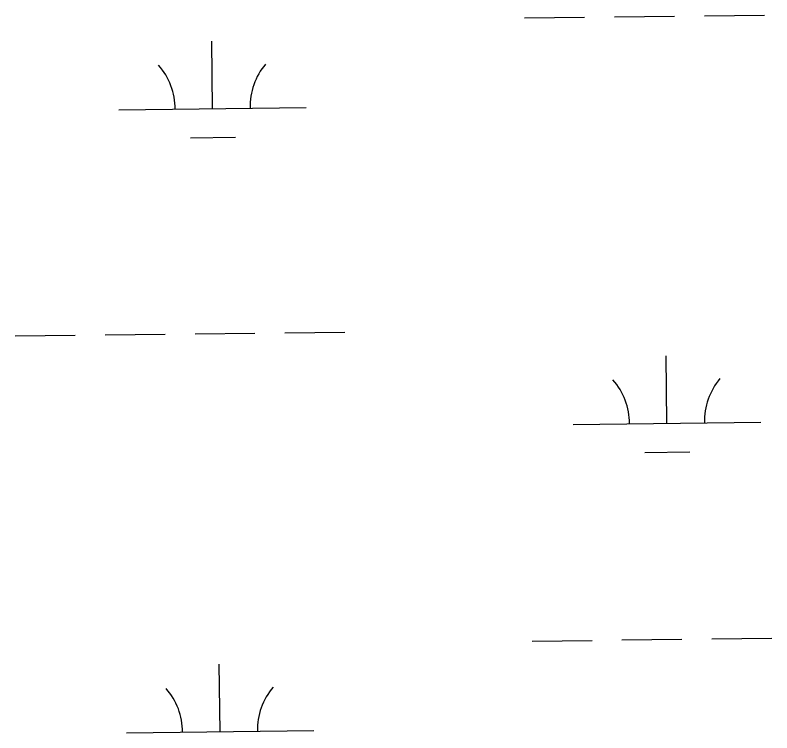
# Model space of a CAD drawing. Extents: x 3694830 to 3732949, y 415201 to 440970.
# Drawn here: x 3721352.4 to 3721756.2, y 421158.9 to 421542.1 of the extents above; entities that cross this region are included whole.
import ezdxf

# ---------------------------------------------------------------- set-up
doc = ezdxf.new("R2010")
doc.units = 0
doc.layers.add('V-WETL-SWMP', color=7, linetype='Continuous')

msp = doc.modelspace()

# ---------------------------------------------------------------- linework, layer by layer
at = {"layer": 'V-WETL-SWMP'}
for p, q in [((3721624.29, 421540.53), (3721656.29, 421540.91)), ((3721672.29, 421541.1), (3721704.28, 421541.49)), ((3721720.28, 421541.68), (3721752.28, 421542.06)), ((3721457.79, 421492.11), (3721457.36, 421528.11)), ((3721407.79, 421491.52), (3721507.79, 421492.71)), ((3721445.98, 421476.54), (3721469.97, 421476.83)), ((3721496.38, 421372.49), (3721528.37, 421372.87)), ((3721352.39, 421370.78), (3721384.38, 421371.16)), ((3721400.38, 421371.35), (3721432.38, 421371.73)), ((3721448.38, 421371.92), (3721480.38, 421372.3)), ((3721700.28, 421324.18), (3721699.85, 421360.18)), ((3721650.29, 421323.58), (3721750.28, 421324.78)), ((3721688.47, 421308.61), (3721712.47, 421308.89)), ((3721628.26, 421207.88), (3721660.26, 421208.26)), ((3721676.25, 421208.45), (3721708.25, 421208.83)), ((3721724.25, 421209.03), (3721756.25, 421209.41)), ((3721461.76, 421159.46), (3721461.33, 421195.46)), ((3721411.76, 421158.86), (3721511.76, 421160.06))]:
    msp.add_line(p, q, dxfattribs=at)
for centre, start, end in [((3721402.55, 421491.93), 359.9115, 41.4552), ((3721513.02, 421493.25), 139.9115, 181.4552), ((3721645.04, 421324), 359.9115, 41.4552), ((3721755.52, 421325.31), 139.9115, 181.4552), ((3721516.99, 421160.59), 139.9115, 181.4552), ((3721406.51, 421159.28), 359.9115, 41.4552)]:
    msp.add_arc(centre, 35.25, start, end, dxfattribs=at)

doc.saveas('drawing.dxf')
